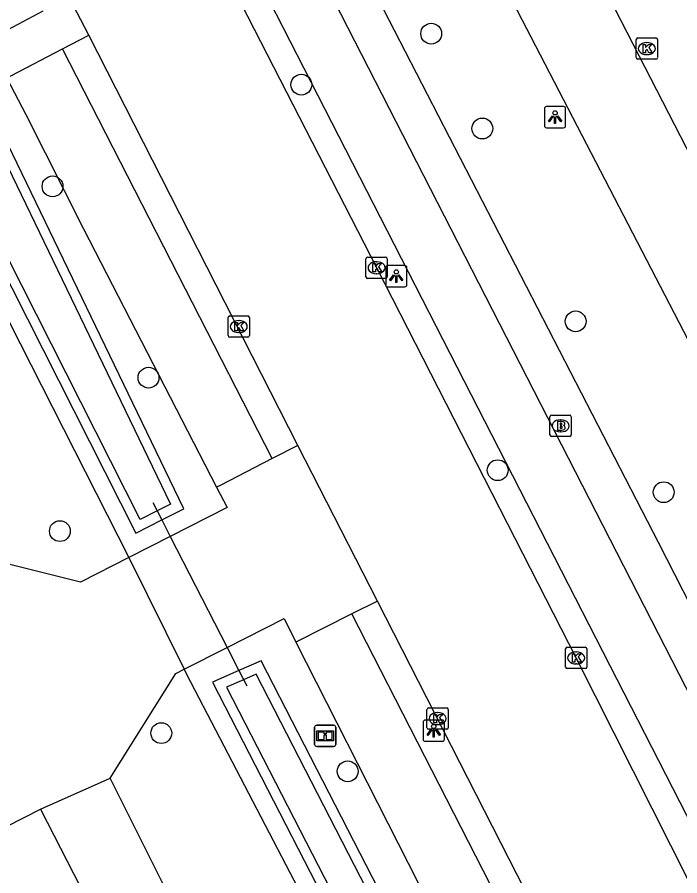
# Model space of a CAD drawing. Extents: x 158838 to 160074, y 386376 to 387776.
# Drawn here: x 159705.99 to 159737.11, y 387514.76 to 387555.13 of the extents above; entities that cross this region are included whole.
import ezdxf

# ---------------------------------------------------------------- set-up
doc = ezdxf.new("R2010")
doc.units = 0
for name, color, linetype in [('IMGEO_Berm_groen', 7, 'Continuous'), ('IMGEO_Boom', 7, 'Continuous'), ('IMGEO_Brandkraan', 7, 'Continuous'), ('IMGEO_Duiker', 7, 'Continuous'), ('IMGEO_Fietspad_open', 7, 'Continuous'), ('IMGEO_Hek', 7, 'Continuous'), ('IMGEO_Informatiebord', 7, 'Continuous'), ('IMGEO_Kolk', 7, 'Continuous'), ('IMGEO_Lichtpunt', 7, 'Continuous'), ('IMGEO_Parkeervlak_open', 7, 'Continuous'), ('IMGEO_Rijbaan_lokaal_open', 7, 'Continuous'), ('IMGEO_Voetpad_open', 7, 'Continuous'), ('IMGEO_Waterloop', 7, 'Continuous')]:
    doc.layers.add(name, color=color, linetype=linetype)

msp = doc.modelspace()

# ---------------------------------------------------------------- linework, layer by layer
at = {"layer": 'IMGEO_Berm_groen'}
for points in [[(159704.672, 387550.943), (159703.168, 387550.161), (159702.081, 387549.597), (159711.56, 387530.881), (159712.773, 387531.498), (159713.807, 387532.023), (159704.672, 387550.943)], [(159700.989, 387549.888), (159711.228, 387529.727)], [(159756.34, 387449.12), (159717.44, 387524.877), (159716.4, 387524.416), (159715.153, 387523.864), (159754.126, 387447.986)], [(159713.825, 387524.475), (159713.939, 387524.245), (159726.553, 387500), (159727.771, 387497.616)]]:
    msp.add_lwpolyline(points, dxfattribs=at)
at = {"layer": 'IMGEO_Boom'}
for centre in [(159725.435, 387554.357), (159719.333, 387551.958), (159727.835, 387549.897), (159707.648, 387547.177), (159732.218, 387540.831), (159712.155, 387538.183), (159728.558, 387533.834), (159736.355, 387532.8), (159707.992, 387530.969), (159712.754, 387521.473), (159721.51, 387519.678)]:
    msp.add_circle(centre, 0.489, dxfattribs=at)
at = {"layer": 'IMGEO_Brandkraan'}
for p, q in [((159731.088, 387536.42), (159731.94, 387536.42)), ((159731.013, 387535.494), (159731.013, 387536.346)), ((159731.501, 387536.2), (159731.526, 387536.2)), ((159732.014, 387536.346), (159732.014, 387535.494)), ((159731.524, 387535.64), (159731.499, 387535.64)), ((159731.94, 387535.42), (159731.088, 387535.42))]:
    msp.add_line(p, q, dxfattribs=at)
for points in [[(159731.088, 387536.42), (159731.94, 387536.42)], [(159731.013, 387535.494), (159731.013, 387536.346)], [(159731.361, 387536.12), (159731.361, 387535.72), (159731.574, 387535.72)], [(159731.592, 387536.12), (159731.361, 387536.12)], [(159731.54, 387536.039), (159731.486, 387536.039), (159731.486, 387535.963)], [(159732.014, 387536.346), (159732.014, 387535.494)], [(159731.486, 387535.963), (159731.539, 387535.963)], [(159731.548, 387535.887), (159731.486, 387535.887), (159731.486, 387535.806)], [(159731.486, 387535.806), (159731.548, 387535.806)], [(159731.94, 387535.42), (159731.088, 387535.42)]]:
    msp.add_lwpolyline(points, dxfattribs=at)
for centre, radius, start, end in [((159731.09, 387536.344), 0.0765, 91.552, 178.448), ((159731.09, 387536.344), 0.0765, 91.552, 178.448), ((159731.938, 387536.344), 0.0765, 1.552, 88.448), ((159731.938, 387536.344), 0.0765, 1.552, 88.448), ((159731.541, 387536.001), 0.0379, 267.8285, 90.9355), ((159731.596, 387535.975), 0.145, 59.4692, 91.5367), ((159731.621, 387536.022), 0.0922, 285.5137, 58.1501), ((159731.549, 387535.846), 0.0404, 269.8759, 90.5077), ((159731.58, 387535.971), 0.251, 268.6676, 293.5347), ((159731.626, 387535.83), 0.105, 301.3115, 78.989), ((159731.09, 387535.496), 0.0765, 181.552, 268.448), ((159731.09, 387535.496), 0.0765, 181.552, 268.448), ((159731.938, 387535.496), 0.0765, 271.552, 358.448), ((159731.938, 387535.496), 0.0765, 271.552, 358.448)]:
    msp.add_arc(centre, radius, start, end, dxfattribs=at)
for centre, major_axis, ratio, start_param, end_param in [((159731.5, 387535.92), (-0.387, 0.002), 0.722429, 4.712389, 7.853982), ((159731.525, 387535.92), (-0.39, 0.002), 0.717154, 1.570796, 4.712389)]:
    msp.add_ellipse(centre, major_axis=major_axis, ratio=ratio, start_param=start_param, end_param=end_param, dxfattribs=at)
at = {"layer": 'IMGEO_Duiker'}
msp.add_lwpolyline([(159712.352, 387532.319), (159712.773, 387531.498), (159713.173, 387530.716), (159715.845, 387525.5), (159716.4, 387524.416), (159716.772, 387523.692)], dxfattribs=at)
at = {"layer": 'IMGEO_Fietspad_open'}
for points in [[(159752.555, 387494.046), (159745.506, 387507.787), (159709.188, 387578.727), (159701.98, 387592.894), (159699.794, 387597.341), (159681.057, 387633.838), (159679.141, 387637.764), (159675.983, 387644.894), (159670.586, 387658.486)], [(159707.367, 387576.373), (159743.294, 387506.144)], [(159707.197, 387555.417), (159704.823, 387554.16), (159704.596, 387554.044)], [(159708.109, 387553.637), (159709.346, 387554.285)], [(159705.495, 387552.267), (159705.724, 387552.387), (159708.109, 387553.637)], [(159717.969, 387534.386), (159708.109, 387553.637)], [(159705.495, 387552.267), (159706.39, 387550.559), (159709.095, 387545.175), (159715.354, 387533.04)], [(159717.969, 387534.386), (159715.513, 387533.122), (159715.354, 387533.04)], [(159721.707, 387527.076), (159719.079, 387525.754)], [(159833.322, 387308.736), (159743.948, 387483.569), (159721.707, 387527.076)], [(159719.079, 387525.754), (159725.785, 387512.529), (159750.276, 387464.635), (159757.823, 387449.88)]]:
    msp.add_lwpolyline(points, dxfattribs=at)
at = {"layer": 'IMGEO_Hek'}
for points in [[(159700.989, 387549.888), (159711.228, 387529.727)], [(159711.228, 387529.727), (159713.825, 387524.475)], [(159713.825, 387524.475), (159713.939, 387524.245)], [(159713.939, 387524.245), (159726.553, 387500), (159727.771, 387497.616)]]:
    msp.add_lwpolyline(points, dxfattribs=at)
at = {"layer": 'IMGEO_Informatiebord'}
for p, q in [((159719.959, 387520.946), (159719.959, 387521.746)), ((159719.959, 387521.746), (159719.959, 387520.946)), ((159720.059, 387521.846), (159720.849, 387521.846)), ((159720.849, 387521.846), (159720.059, 387521.846)), ((159720.949, 387521.746), (159720.949, 387520.946)), ((159720.949, 387520.946), (159720.949, 387521.746)), ((159720.849, 387520.846), (159720.059, 387520.846)), ((159720.059, 387520.846), (159720.849, 387520.846))]:
    msp.add_line(p, q, dxfattribs=at)
for points in [[(159720.06, 387521.578), (159720.848, 387521.578), (159720.848, 387521.114), (159720.06, 387521.114), (159720.06, 387521.578)], [(159720.125, 387521.513), (159720.125, 387521.179), (159720.4, 387521.179), (159720.401, 387521.392), (159720.505, 387521.393), (159720.506, 387521.179), (159720.783, 387521.179), (159720.783, 387521.513), (159720.507, 387521.513), (159720.507, 387521.433), (159720.401, 387521.433), (159720.401, 387521.513), (159720.125, 387521.513)]]:
    msp.add_lwpolyline(points, dxfattribs=at)
for centre, start, end in [((159720.059, 387521.746), 90, 180), ((159720.059, 387521.746), 90, 180), ((159720.849, 387521.746), 0, 90), ((159720.849, 387521.746), 360, 90), ((159720.059, 387520.946), 180, 270), ((159720.059, 387520.946), 180, 270), ((159720.849, 387520.946), 270, 0), ((159720.849, 387520.946), 270, 0)]:
    msp.add_arc(centre, 0.1, start, end, dxfattribs=at)
at = {"layer": 'IMGEO_Kolk'}
for p, q in [((159735.138, 387554.154), (159735.99, 387554.154)), ((159735.063, 387553.228), (159735.063, 387554.08)), ((159735.551, 387553.934), (159735.576, 387553.934)), ((159736.064, 387554.08), (159736.064, 387553.228)), ((159735.574, 387553.374), (159735.549, 387553.374)), ((159735.99, 387553.154), (159735.138, 387553.154)), ((159722.367, 387542.926), (159722.367, 387543.778)), ((159722.442, 387543.852), (159723.294, 387543.852)), ((159723.368, 387543.778), (159723.368, 387542.926)), ((159722.855, 387543.632), (159722.88, 387543.632)), ((159723.294, 387542.852), (159722.442, 387542.852)), ((159722.878, 387543.072), (159722.853, 387543.072)), ((159715.894, 387540.159), (159715.894, 387541.011)), ((159715.969, 387541.085), (159716.821, 387541.085)), ((159716.382, 387540.865), (159716.407, 387540.865)), ((159716.895, 387541.011), (159716.895, 387540.159)), ((159716.821, 387540.085), (159715.969, 387540.085)), ((159716.405, 387540.305), (159716.38, 387540.305)), ((159731.818, 387525.508), (159732.67, 387525.508)), ((159731.743, 387524.582), (159731.743, 387525.434)), ((159732.231, 387525.288), (159732.256, 387525.288)), ((159732.744, 387525.434), (159732.744, 387524.582)), ((159732.254, 387524.728), (159732.229, 387524.728)), ((159732.67, 387524.508), (159731.818, 387524.508)), ((159725.236, 387521.73), (159725.236, 387522.582)), ((159725.311, 387522.656), (159726.163, 387522.656)), ((159725.724, 387522.436), (159725.749, 387522.436)), ((159726.237, 387522.582), (159726.237, 387521.73)), ((159725.747, 387521.876), (159725.722, 387521.876)), ((159726.163, 387521.656), (159725.311, 387521.656))]:
    msp.add_line(p, q, dxfattribs=at)
for points in [[(159735.138, 387554.154), (159735.99, 387554.154)], [(159735.063, 387553.228), (159735.063, 387554.08)], [(159735.384, 387553.854), (159735.507, 387553.854), (159735.507, 387553.703), (159735.637, 387553.854), (159735.801, 387553.854), (159735.655, 387553.703), (159735.808, 387553.454), (159735.656, 387553.454), (159735.571, 387553.618), (159735.507, 387553.551), (159735.507, 387553.454), (159735.384, 387553.454), (159735.384, 387553.854)], [(159736.064, 387554.08), (159736.064, 387553.228)], [(159735.99, 387553.154), (159735.138, 387553.154)], [(159722.367, 387542.926), (159722.367, 387543.778)], [(159722.442, 387543.852), (159723.294, 387543.852)], [(159723.368, 387543.778), (159723.368, 387542.926)], [(159722.688, 387543.552), (159722.811, 387543.552), (159722.811, 387543.401), (159722.941, 387543.552), (159723.105, 387543.552), (159722.959, 387543.401), (159723.112, 387543.152), (159722.96, 387543.152), (159722.875, 387543.316), (159722.811, 387543.249), (159722.811, 387543.152), (159722.688, 387543.152), (159722.688, 387543.552)], [(159723.294, 387542.852), (159722.442, 387542.852)], [(159715.894, 387540.159), (159715.894, 387541.011)], [(159715.969, 387541.085), (159716.821, 387541.085)], [(159716.895, 387541.011), (159716.895, 387540.159)], [(159716.215, 387540.785), (159716.338, 387540.785), (159716.338, 387540.634), (159716.468, 387540.785), (159716.632, 387540.785), (159716.486, 387540.634), (159716.639, 387540.385), (159716.487, 387540.385), (159716.402, 387540.549), (159716.338, 387540.482), (159716.338, 387540.385), (159716.215, 387540.385), (159716.215, 387540.785)], [(159716.821, 387540.085), (159715.969, 387540.085)], [(159731.818, 387525.508), (159732.67, 387525.508)], [(159731.743, 387524.582), (159731.743, 387525.434)], [(159732.064, 387525.208), (159732.187, 387525.208), (159732.187, 387525.057), (159732.317, 387525.208), (159732.481, 387525.208), (159732.335, 387525.057), (159732.488, 387524.808), (159732.336, 387524.808), (159732.251, 387524.972), (159732.187, 387524.905), (159732.187, 387524.808), (159732.064, 387524.808), (159732.064, 387525.208)], [(159732.744, 387525.434), (159732.744, 387524.582)], [(159732.67, 387524.508), (159731.818, 387524.508)], [(159725.236, 387521.73), (159725.236, 387522.582)], [(159725.311, 387522.656), (159726.163, 387522.656)], [(159725.557, 387522.356), (159725.68, 387522.356), (159725.68, 387522.205), (159725.81, 387522.356), (159725.974, 387522.356), (159725.828, 387522.205), (159725.981, 387521.956), (159725.829, 387521.956), (159725.744, 387522.12), (159725.68, 387522.053), (159725.68, 387521.956), (159725.557, 387521.956), (159725.557, 387522.356)], [(159726.237, 387522.582), (159726.237, 387521.73)], [(159726.163, 387521.656), (159725.311, 387521.656)]]:
    msp.add_lwpolyline(points, dxfattribs=at)
for centre, start, end in [((159735.14, 387554.078), 91.552, 178.448), ((159735.14, 387554.078), 91.552, 178.448), ((159735.988, 387554.078), 1.552, 88.448), ((159735.988, 387554.078), 1.552, 88.448), ((159735.14, 387553.23), 181.552, 268.448), ((159735.14, 387553.23), 181.552, 268.448), ((159735.988, 387553.23), 271.552, 358.448), ((159735.988, 387553.23), 271.552, 358.448), ((159722.444, 387543.776), 91.552, 178.448), ((159722.444, 387543.776), 91.552, 178.448), ((159723.292, 387543.776), 1.552, 88.448), ((159723.292, 387543.776), 1.552, 88.448), ((159722.444, 387542.928), 181.552, 268.448), ((159722.444, 387542.928), 181.552, 268.448), ((159723.292, 387542.928), 271.552, 358.448), ((159723.292, 387542.928), 271.552, 358.448), ((159715.971, 387541.009), 91.552, 178.448), ((159715.971, 387541.009), 91.552, 178.448), ((159716.819, 387541.009), 1.552, 88.448), ((159716.819, 387541.009), 1.552, 88.448), ((159715.971, 387540.161), 181.552, 268.448), ((159715.971, 387540.161), 181.552, 268.448), ((159716.819, 387540.161), 271.552, 358.448), ((159716.819, 387540.161), 271.552, 358.448), ((159731.82, 387525.432), 91.552, 178.448), ((159731.82, 387525.432), 91.552, 178.448), ((159732.668, 387525.432), 1.552, 88.448), ((159732.668, 387525.432), 1.552, 88.448), ((159731.82, 387524.584), 181.552, 268.448), ((159731.82, 387524.584), 181.552, 268.448), ((159732.668, 387524.584), 271.552, 358.448), ((159732.668, 387524.584), 271.552, 358.448), ((159725.313, 387522.58), 91.552, 178.448), ((159725.313, 387522.58), 91.552, 178.448), ((159726.161, 387522.58), 1.552, 88.448), ((159726.161, 387522.58), 1.552, 88.448), ((159725.313, 387521.732), 181.552, 268.448), ((159725.313, 387521.732), 181.552, 268.448), ((159726.161, 387521.732), 271.552, 358.448), ((159726.161, 387521.732), 271.552, 358.448)]:
    msp.add_arc(centre, 0.0765, start, end, dxfattribs=at)
for centre, major_axis, ratio, start_param, end_param in [((159735.55, 387553.654), (-0.387, 0.002), 0.722429, 4.712389, 7.853982), ((159735.575, 387553.654), (-0.39, 0.002), 0.717154, 1.570796, 4.712389), ((159722.854, 387543.352), (-0.387, 0.002), 0.722429, 4.712389, 7.853982), ((159722.879, 387543.352), (-0.39, 0.002), 0.717154, 1.570796, 4.712389), ((159716.381, 387540.585), (-0.387, 0.002), 0.722429, 4.712389, 7.853982), ((159716.406, 387540.585), (-0.39, 0.002), 0.717154, 1.570796, 4.712389), ((159732.23, 387525.008), (-0.387, 0.002), 0.722429, 4.712389, 7.853982), ((159732.255, 387525.008), (-0.39, 0.002), 0.717154, 1.570796, 4.712389), ((159725.723, 387522.156), (-0.387, 0.002), 0.722429, 4.712389, 7.853982), ((159725.748, 387522.156), (-0.39, 0.002), 0.717154, 1.570796, 4.712389)]:
    msp.add_ellipse(centre, major_axis=major_axis, ratio=ratio, start_param=start_param, end_param=end_param, dxfattribs=at)
at = {"layer": 'IMGEO_Lichtpunt'}
for p, q in [((159731.655, 387550.931), (159730.847, 387550.931)), ((159731.655, 387550.931), (159730.847, 387550.931)), ((159730.753, 387550.836), (159730.753, 387550.029)), ((159730.753, 387550.836), (159730.753, 387550.029)), ((159731.749, 387550.029), (159731.749, 387550.836)), ((159731.749, 387550.029), (159731.749, 387550.836)), ((159730.847, 387549.935), (159731.655, 387549.935)), ((159730.847, 387549.935), (159731.655, 387549.935)), ((159723.295, 387543.36), (159723.295, 387542.553)), ((159723.295, 387543.36), (159723.295, 387542.553)), ((159724.197, 387543.455), (159723.389, 387543.455)), ((159724.197, 387543.455), (159723.389, 387543.455)), ((159724.291, 387542.553), (159724.291, 387543.36)), ((159724.291, 387542.553), (159724.291, 387543.36)), ((159723.389, 387542.459), (159724.197, 387542.459)), ((159723.389, 387542.459), (159724.197, 387542.459)), ((159725.055, 387521.989), (159725.055, 387521.182)), ((159725.055, 387521.989), (159725.055, 387521.182)), ((159725.957, 387522.084), (159725.149, 387522.084)), ((159725.957, 387522.084), (159725.149, 387522.084)), ((159726.051, 387521.182), (159726.051, 387521.989)), ((159726.051, 387521.182), (159726.051, 387521.989)), ((159725.149, 387521.088), (159725.957, 387521.088)), ((159725.149, 387521.088), (159725.957, 387521.088))]:
    msp.add_line(p, q, dxfattribs=at)
for points in [[(159731.127, 387550.5), (159731.166, 387550.472), (159730.978, 387550.21), (159730.94, 387550.237), (159731.127, 387550.5)], [(159731.229, 387550.452), (159731.276, 387550.452), (159731.276, 387550.13), (159731.229, 387550.13), (159731.229, 387550.452)], [(159731.339, 387550.472), (159731.377, 387550.499), (159731.564, 387550.237), (159731.525, 387550.209), (159731.339, 387550.472)], [(159723.669, 387543.024), (159723.708, 387542.996), (159723.52, 387542.734), (159723.482, 387542.761), (159723.669, 387543.024)], [(159723.771, 387542.976), (159723.818, 387542.976), (159723.818, 387542.654), (159723.771, 387542.654), (159723.771, 387542.976)], [(159723.881, 387542.996), (159723.919, 387543.023), (159724.106, 387542.761), (159724.067, 387542.733), (159723.881, 387542.996)], [(159725.429, 387521.653), (159725.468, 387521.625), (159725.28, 387521.363), (159725.242, 387521.39), (159725.429, 387521.653)], [(159725.531, 387521.605), (159725.578, 387521.605), (159725.578, 387521.283), (159725.531, 387521.283), (159725.531, 387521.605)], [(159725.641, 387521.625), (159725.679, 387521.652), (159725.866, 387521.39), (159725.827, 387521.362), (159725.641, 387521.625)]]:
    msp.add_lwpolyline(points, dxfattribs=at)
for centre in [(159731.252, 387550.634), (159723.794, 387543.158), (159725.554, 387521.787)]:
    msp.add_circle(centre, 0.0994, dxfattribs=at)
for centre, start, end in [((159730.847, 387550.836), 90, 180), ((159730.847, 387550.836), 90, 180), ((159731.655, 387550.836), 0, 90), ((159731.655, 387550.836), 0, 90), ((159730.847, 387550.029), 180, 270), ((159730.847, 387550.029), 180, 270), ((159731.655, 387550.029), 270, 0), ((159731.655, 387550.029), 270, 360), ((159723.389, 387543.36), 90, 180), ((159723.389, 387543.36), 90, 180), ((159724.197, 387543.36), 0, 90), ((159724.197, 387543.36), 0, 90), ((159723.389, 387542.553), 180, 270), ((159723.389, 387542.553), 180, 270), ((159724.197, 387542.553), 270, 0), ((159724.197, 387542.553), 270, 360), ((159725.149, 387521.989), 90, 180), ((159725.149, 387521.989), 90, 180), ((159725.957, 387521.989), 0, 90), ((159725.957, 387521.989), 0, 90), ((159725.149, 387521.182), 180, 270), ((159725.149, 387521.182), 180, 270), ((159725.957, 387521.182), 270, 0), ((159725.957, 387521.182), 270, 360)]:
    msp.add_arc(centre, 0.0946, start, end, dxfattribs=at)
at = {"layer": 'IMGEO_Parkeervlak_open'}
msp.add_lwpolyline([(159714.76, 387584.105), (159729.246, 387555.865), (159744.226, 387526.982), (159752.662, 387510.527)], dxfattribs=at)
at = {"layer": 'IMGEO_Rijbaan_lokaal_open'}
for points in [[(159718.148, 387586.489), (159756.125, 387512.608), (159768.637, 387520.357)], [(159706.477, 387575.057), (159708.509, 387571.274), (159713.475, 387561.697), (159722.874, 387543.338), (159732.245, 387525.004), (159740.228, 387509.149), (159741.672, 387506.395)], [(159709.346, 387554.285), (159708.435, 387556.073)], [(159719.167, 387535.003), (159709.346, 387554.285)], [(159711.228, 387529.727), (159708.954, 387528.572), (159705.451, 387529.455), (159696.196, 387547.328)], [(159722.909, 387527.68), (159719.167, 387535.003)], [(159711.228, 387529.727), (159713.825, 387524.475)], [(159735.388, 387503.165), (159734.1, 387505.724), (159722.909, 387527.68)], [(159710.349, 387519.35), (159713.436, 387524.278), (159713.825, 387524.475)], [(159707.078, 387517.905), (159710.349, 387519.35)], [(159722.746, 387495.031), (159713.041, 387513.972), (159710.349, 387519.35)], [(159710.26, 387496.385), (159700.767, 387514.679), (159707.078, 387517.905)], [(159707.078, 387517.905), (159719.646, 387493.39)]]:
    msp.add_lwpolyline(points, dxfattribs=at)
at = {"layer": 'IMGEO_Voetpad_open'}
for points in [[(159749.515, 387504.17), (159748.412, 387506.296), (159736.113, 387530.442), (159722.165, 387557.526), (159709.915, 387581.645)], [(159719.167, 387535.003), (159717.969, 387534.386)], [(159715.354, 387533.04), (159715.851, 387532.078), (159713.173, 387530.716), (159711.228, 387529.727)], [(159722.909, 387527.68), (159721.707, 387527.076)], [(159713.825, 387524.475), (159715.845, 387525.5), (159718.52, 387526.856), (159719.079, 387525.754)]]:
    msp.add_lwpolyline(points, dxfattribs=at)
at = {"layer": 'IMGEO_Waterloop'}
for points in [[(159704.459, 387550.301), (159713.182, 387532.234), (159712.558, 387531.917), (159711.767, 387531.515), (159702.712, 387549.394), (159703.384, 387549.742), (159704.459, 387550.301)], [(159755.908, 387448.899), (159717.218, 387524.248), (159716.621, 387523.985), (159715.82, 387523.628), (159754.558, 387448.208)]]:
    msp.add_lwpolyline(points, dxfattribs=at)

doc.saveas('drawing.dxf')
